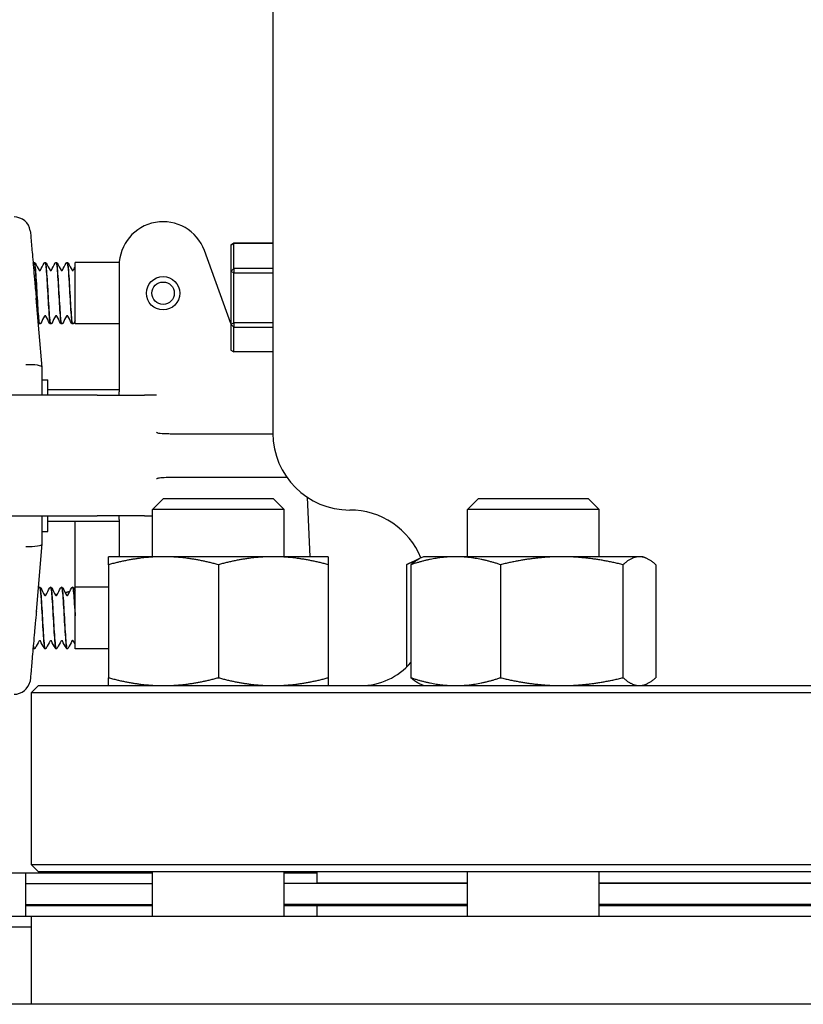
# Model space of a CAD drawing. Header units: inches. Extents: x 36 to 1719, y -84 to 1122.
# Tile 449 of 571: x 1429.41 to 1433.87, y 415.42 to 421.03. Entities that reach past the tile are written whole.
import ezdxf

# ---------------------------------------------------------------- set-up
doc = ezdxf.new("R2010")
doc.units = ezdxf.units.IN
doc.header["$LTSCALE"] = 48
doc.header["$MEASUREMENT"] = 0
doc.layers.add('Visible (ANSI)', color=7, linetype='Continuous', lineweight=30)

msp = doc.modelspace()

# ---------------------------------------------------------------- linework, layer by layer
at = {"layer": 'Visible (ANSI)'}
for p, q in [((1430.84912, 423.20752), (1430.84912, 418.67377)), ((1430.61037, 419.74577), (1430.62599, 419.75607)), ((1430.62599, 419.75593), (1430.61037, 419.74577)), ((1430.61037, 419.74577), (1430.61037, 419.5947)), ((1430.62599, 419.75607), (1430.62599, 419.75593)), ((1430.84912, 419.75607), (1430.62599, 419.75607)), ((1430.62599, 419.75593), (1430.84912, 419.75593)), ((1430.62599, 419.61152), (1430.62599, 419.75593)), ((1430.61037, 419.29819), (1430.45904, 419.71396)), ((1429.49085, 419.64627), (1429.49023, 419.64627)), ((1429.55341, 419.64627), (1429.55279, 419.64627)), ((1429.61597, 419.64627), (1429.61535, 419.64627)), ((1429.67854, 419.64627), (1429.67791, 419.64627)), ((1429.72412, 419.29627), (1429.72412, 419.64627)), ((1429.97476, 419.64627), (1429.72412, 419.64627)), ((1429.97412, 419.62845), (1429.97412, 419.09519)), ((1430.61037, 419.5947), (1430.62599, 419.61152)), ((1430.62599, 419.58801), (1430.61037, 419.5947)), ((1430.61037, 419.5947), (1430.61037, 419.2952)), ((1430.62599, 419.61152), (1430.62599, 419.58801)), ((1430.84912, 419.61152), (1430.62599, 419.61152)), ((1430.62599, 419.58801), (1430.84912, 419.58801)), ((1430.62599, 419.30173), (1430.62599, 419.58801)), ((1429.5366, 419.04844), (1429.50201, 419.44386)), ((1429.52213, 419.29627), (1429.52151, 419.29627)), ((1429.58469, 419.29627), (1429.58407, 419.29627)), ((1429.64725, 419.29627), (1429.64663, 419.29627)), ((1429.70982, 419.29627), (1429.7092, 419.29627)), ((1429.97412, 419.29627), (1429.72412, 419.29627)), ((1430.61037, 419.2952), (1430.62599, 419.30173)), ((1430.62599, 419.27836), (1430.61037, 419.2952)), ((1430.61037, 419.2952), (1430.61037, 419.14678)), ((1430.62599, 419.30173), (1430.62599, 419.27836)), ((1430.84912, 419.30173), (1430.62599, 419.30173)), ((1430.62599, 419.27836), (1430.84912, 419.27836)), ((1430.62599, 419.13648), (1430.62599, 419.27836)), ((1430.61037, 419.14678), (1430.62599, 419.13648)), ((1430.84912, 419.13648), (1430.62599, 419.13648)), ((1429.97412, 419.09519), (1429.97412, 418.91037)), ((1429.5366, 419.04844), (1429.53662, 419.04827)), ((1429.53662, 418.89002), (1429.53662, 419.04827)), ((1429.53662, 418.97752), (1429.56787, 418.97752)), ((1429.56787, 418.89002), (1429.56787, 418.97752)), ((1429.97412, 418.92127), (1429.56787, 418.92127)), ((1429.97412, 418.89002), (1429.97412, 418.91037)), ((1429.84912, 418.89002), (1428.72412, 418.89002)), ((1429.84912, 418.89002), (1430.11771, 418.89002)), ((1430.1858, 418.89002), (1430.11771, 418.89002)), ((1430.26417, 418.67127), (1430.35666, 418.67127)), ((1430.35666, 418.67127), (1430.78389, 418.67127)), ((1430.78389, 418.67127), (1430.84913, 418.67127)), ((1430.35666, 418.42127), (1430.26417, 418.42127)), ((1430.78389, 418.42127), (1430.35666, 418.42127)), ((1430.92934, 418.42127), (1430.78389, 418.42127)), ((1430.22627, 418.30127), (1430.16377, 418.23877)), ((1430.22627, 418.30127), (1430.85127, 418.30127)), ((1430.85127, 418.30127), (1430.91377, 418.23877)), ((1431.04438, 418.30946), (1431.05908, 417.97027)), ((1432.01898, 418.30127), (1431.95648, 418.23877)), ((1432.01898, 418.30127), (1432.64398, 418.30127)), ((1432.64398, 418.30127), (1432.70648, 418.23877)), ((1430.91377, 418.23877), (1430.16377, 418.23877)), ((1430.16377, 417.97027), (1430.16377, 418.23877)), ((1430.91377, 417.97027), (1430.91377, 418.23877)), ((1432.70648, 418.23877), (1431.95648, 418.23877)), ((1431.95648, 417.97027), (1431.95648, 418.23877)), ((1432.70648, 417.97027), (1432.70648, 418.23877)), ((1428.72412, 418.20252), (1429.84912, 418.20252)), ((1429.53662, 418.04428), (1429.53662, 418.20252)), ((1429.56787, 418.11502), (1429.56787, 418.20252)), ((1429.97412, 418.17127), (1429.56787, 418.17127)), ((1429.72193, 418.17127), (1429.72193, 417.78064)), ((1430.11771, 418.20252), (1429.84912, 418.20252)), ((1429.97412, 418.18218), (1429.97412, 418.20252)), ((1429.97412, 418.18218), (1429.97412, 417.99736)), ((1430.11771, 418.20252), (1430.16377, 418.20252)), ((1429.53662, 418.11502), (1429.56787, 418.11502)), ((1429.5028, 417.65769), (1429.5366, 418.0441)), ((1429.53662, 418.04428), (1429.5366, 418.0441)), ((1430.22627, 417.97027), (1429.91377, 417.97027)), ((1429.97412, 417.99736), (1429.97412, 417.97027)), ((1430.85127, 417.97027), (1430.22627, 417.97027)), ((1431.16377, 417.97027), (1430.85127, 417.97027)), ((1431.68443, 417.95999), (1431.60979, 417.92519)), ((1431.70648, 417.97027), (1431.68443, 417.95999)), ((1431.88954, 417.97027), (1431.70648, 417.97027)), ((1432.49324, 417.97027), (1431.88954, 417.97027)), ((1432.93518, 417.97027), (1432.49324, 417.97027)), ((1432.95648, 417.97027), (1432.93518, 417.97027)), ((1432.95648, 417.97027), (1432.97853, 417.95999)), ((1429.91377, 417.92519), (1429.91377, 417.28136)), ((1430.53877, 417.92519), (1430.53877, 417.28136)), ((1431.16377, 417.92519), (1431.16377, 417.28136)), ((1431.60979, 417.92519), (1431.60979, 417.34169)), ((1431.63438, 417.92519), (1431.63438, 417.28136)), ((1432.14469, 417.92519), (1432.14469, 417.28136)), ((1432.84179, 417.92519), (1432.84179, 417.28136)), ((1433.02858, 417.92519), (1433.02858, 417.28136)), ((1429.52213, 417.79627), (1429.52151, 417.79627)), ((1429.58469, 417.79627), (1429.58407, 417.79627)), ((1429.64725, 417.79627), (1429.64663, 417.79627)), ((1429.70982, 417.79627), (1429.7092, 417.79627)), ((1429.72185, 417.78062), (1429.72193, 417.78064)), ((1429.72412, 417.44627), (1429.72412, 417.79627)), ((1429.91377, 417.79627), (1429.72412, 417.79627)), ((1429.72412, 417.64471), (1429.72412, 417.63386)), ((1429.48419, 417.45048), (1429.48413, 417.45061)), ((1429.49085, 417.44627), (1429.49023, 417.44627)), ((1429.55341, 417.44627), (1429.55279, 417.44627)), ((1429.61597, 417.44627), (1429.61535, 417.44627)), ((1429.67854, 417.44627), (1429.67791, 417.44627)), ((1429.91377, 417.44627), (1429.72412, 417.44627)), ((1429.51579, 417.23627), (1429.47412, 417.19461)), ((1429.51579, 417.23627), (1437.68245, 417.23627)), ((1431.70648, 417.23627), (1431.68443, 417.24655)), ((1432.95648, 417.23627), (1432.97853, 417.24655)), ((1437.72412, 417.19461), (1429.47412, 417.19461)), ((1429.47412, 417.19461), (1429.47412, 416.21794)), ((1429.51579, 416.17627), (1429.47412, 416.21794)), ((1429.47412, 416.21794), (1437.72412, 416.21794)), ((1430.16377, 416.16877), (1426.22412, 416.16877)), ((1429.44043, 416.16877), (1429.44043, 415.92377)), ((1437.68245, 416.17627), (1429.51579, 416.17627)), ((1430.16377, 415.92377), (1430.16377, 416.17627)), ((1430.91377, 415.92377), (1430.91377, 416.17627)), ((1431.09912, 416.16877), (1430.91377, 416.16877)), ((1431.09912, 416.17627), (1431.09912, 416.11377)), ((1431.95648, 415.92377), (1431.95648, 416.17627)), ((1432.70648, 415.92377), (1432.70648, 416.17627)), ((1429.44043, 416.10877), (1430.16377, 416.10877)), ((1431.95648, 416.10877), (1430.91377, 416.10877)), ((1431.09912, 416.11377), (1431.95648, 416.11377)), ((1431.22412, 416.10877), (1431.22412, 416.11377)), ((1432.70648, 416.11377), (1434.49176, 416.11377)), ((1434.49176, 416.10877), (1432.70648, 416.10877)), ((1429.44043, 415.98877), (1430.16377, 415.98877)), ((1431.95648, 415.98877), (1430.91377, 415.98877)), ((1431.22412, 415.98377), (1431.22412, 415.98877)), ((1434.49176, 415.98877), (1432.70648, 415.98877)), ((1429.44043, 415.98377), (1430.16377, 415.98377)), ((1430.91377, 415.98377), (1431.09912, 415.98377)), ((1431.09912, 415.98377), (1431.09912, 415.92377)), ((1431.09912, 415.98377), (1431.95648, 415.98377)), ((1432.70648, 415.98377), (1434.49176, 415.98377)), ((1426.16162, 415.92377), (1429.47412, 415.92377)), ((1429.47412, 415.92377), (1429.47412, 415.42127)), ((1429.47412, 415.92377), (1437.72412, 415.92377)), ((1429.47412, 415.86127), (1426.09912, 415.86127)), ((1459.78662, 415.42127), (1403.38153, 415.42127))]:
    msp.add_line(p, q, dxfattribs=at)
for radius in [0.095, 0.06375]:
    msp.add_circle((1430.22412, 419.47127), radius, dxfattribs=at)
for centre, radius, start, end in [((1429.37571, 419.81177), 0.09375, 9.08773, 90), ((1430.22412, 419.62845), 0.25, 20, 180), ((1431.28662, 418.67377), 0.4375, 180, 270), ((1431.28662, 417.79877), 0.4375, 22.11642, 90), ((1431.34912, 417.61127), 0.375, 270, 319.52635), ((1429.37571, 417.28077), 0.09375, 270, 347.63495)]:
    msp.add_arc(centre, radius, start, end, dxfattribs=at)
for centre, major_axis, start_param, end_param in [((1429.44287, 419.04418), (0.09375, 0.00409), 0.0089869, 1.5618094), ((1429.44287, 418.04837), (-0.09375, 0.00409), 1.5797833, 3.1326057)]:
    msp.add_ellipse(centre, major_axis=major_axis, ratio=0.2058405, start_param=start_param, end_param=end_param, dxfattribs=at)
for points, knots in [([(1429.46829, 419.82658), (1429.46829, 419.82658), (1429.46847, 419.82453), (1429.46956, 419.81199), (1429.47104, 419.79505), (1429.47531, 419.74607), (1429.47807, 419.71448), (1429.48462, 419.63947), (1429.48838, 419.59646), (1429.49235, 419.5511)], [1.2086674, 1.2086674, 1.2086674, 1.2086674, 1.3758839, 1.3758839, 1.7193458, 1.7193458, 2.0628667, 2.0628667, 2.4173808, 2.4173808, 2.4173808, 2.4173808]), ([(1429.48437, 419.64239), (1429.48471, 419.64301), (1429.48515, 419.64366), (1429.48631, 419.64478), (1429.48687, 419.64522), (1429.48833, 419.64596), (1429.48925, 419.64623), (1429.4902, 419.64627)], [0.003701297, 0.003701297, 0.003701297, 0.003701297, 0.024898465, 0.024898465, 0.037820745, 0.037820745, 0.051208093, 0.051208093, 0.051208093, 0.051208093]), ([(1429.4902, 419.64622), (1429.49055, 419.64627), (1429.4909, 419.64598), (1429.49125, 419.64535), (1429.49433, 419.63979), (1429.49741, 419.60766), (1429.50049, 419.5612), (1429.50357, 419.5148), (1429.50665, 419.45521), (1429.50973, 419.40513), (1429.5128, 419.3551), (1429.51588, 419.31574), (1429.51895, 419.30201), (1429.5198, 419.29821), (1429.52066, 419.2964), (1429.52151, 419.29648)], [76.966311, 76.966311, 76.966311, 76.966311, 77.0718173, 77.0718173, 77.0718173, 78.0001054, 78.0001054, 78.0001054, 78.927415, 78.927415, 78.927415, 79.8537889, 79.8537889, 79.8537889, 80.1106127, 80.1106127, 80.1106127, 80.1106127]), ([(1429.52216, 419.29634), (1429.52175, 419.29628), (1429.52134, 419.29668), (1429.52093, 419.29755), (1429.51786, 419.30405), (1429.51479, 419.33686), (1429.51172, 419.38355), (1429.50865, 419.43022), (1429.50558, 419.48967), (1429.50251, 419.53936), (1429.49944, 419.58904), (1429.49637, 419.62781), (1429.4933, 419.64098), (1429.49249, 419.64449), (1429.49167, 419.64616), (1429.49085, 419.64607)], [-86.396507, -86.396507, -86.396507, -86.396507, -86.2730121, -86.2730121, -86.2730121, -85.3480879, -85.3480879, -85.3480879, -84.4233738, -84.4233738, -84.4233738, -83.4988671, -83.4988671, -83.4988671, -83.2522053, -83.2522053, -83.2522053, -83.2522053]), ([(1429.49088, 419.64627), (1429.49215, 419.64621), (1429.49335, 419.64573), (1429.49501, 419.64463), (1429.49556, 419.64404), (1429.49636, 419.643), (1429.49664, 419.64252), (1429.49688, 419.64206)], [0, 0, 0, 0, 0.017960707, 0.017960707, 0.035135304, 0.035135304, 0.051182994, 0.051182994, 0.051182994, 0.051182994]), ([(1429.54676, 419.64206), (1429.54713, 419.64278), (1429.54758, 419.64354), (1429.54887, 419.64478), (1429.54943, 419.64522), (1429.55089, 419.64596), (1429.55181, 419.64623), (1429.55276, 419.64627)], [0, 0, 0, 0, 0.024898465, 0.024898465, 0.037820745, 0.037820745, 0.051208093, 0.051208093, 0.051208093, 0.051208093]), ([(1429.55276, 419.64602), (1429.55376, 419.64615), (1429.55476, 419.6437), (1429.55576, 419.63853), (1429.55882, 419.62271), (1429.56189, 419.58181), (1429.56495, 419.53127), (1429.56801, 419.48076), (1429.57106, 419.4218), (1429.57412, 419.37658), (1429.57725, 419.3304), (1429.58037, 419.29972), (1429.5835, 419.29656), (1429.58369, 419.29637), (1429.58388, 419.29628), (1429.58407, 419.29629)], [83.2494963, 83.2494963, 83.2494963, 83.2494963, 83.5507651, 83.5507651, 83.5507651, 84.4730857, 84.4730857, 84.4730857, 85.3947182, 85.3947182, 85.3947182, 86.3362347, 86.3362347, 86.3362347, 86.393798, 86.393798, 86.393798, 86.393798]), ([(1429.58472, 419.2963), (1429.58189, 419.29636), (1429.57906, 419.3184), (1429.57623, 419.35576), (1429.57316, 419.39635), (1429.57008, 419.45405), (1429.56701, 419.50695), (1429.56393, 419.55983), (1429.56086, 419.60666), (1429.55779, 419.62964), (1429.55633, 419.64055), (1429.55487, 419.64597), (1429.55341, 419.64594)], [-92.6796923, -92.6796923, -92.6796923, -92.6796923, -91.8271132, -91.8271132, -91.8271132, -90.9008742, -90.9008742, -90.9008742, -89.9748609, -89.9748609, -89.9748609, -89.5353906, -89.5353906, -89.5353906, -89.5353906]), ([(1429.55344, 419.64627), (1429.55471, 419.64621), (1429.55591, 419.64573), (1429.55757, 419.64463), (1429.55812, 419.64404), (1429.55892, 419.643), (1429.5592, 419.64252), (1429.55944, 419.64206)], [0, 0, 0, 0, 0.017960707, 0.017960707, 0.035135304, 0.035135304, 0.051182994, 0.051182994, 0.051182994, 0.051182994]), ([(1429.60932, 419.64206), (1429.60969, 419.64278), (1429.61015, 419.64354), (1429.61143, 419.64478), (1429.612, 419.64522), (1429.61345, 419.64596), (1429.61437, 419.64623), (1429.61533, 419.64627)], [0, 0, 0, 0, 0.024898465, 0.024898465, 0.037820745, 0.037820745, 0.051208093, 0.051208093, 0.051208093, 0.051208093]), ([(1429.61533, 419.64595), (1429.61707, 419.64597), (1429.61882, 419.63817), (1429.62057, 419.62282), (1429.62364, 419.59581), (1429.62671, 419.54607), (1429.62978, 419.49247), (1429.63285, 419.43897), (1429.63592, 419.38287), (1429.63898, 419.34542), (1429.64153, 419.31428), (1429.64408, 419.29663), (1429.64663, 419.29637)], [89.5326816, 89.5326816, 89.5326816, 89.5326816, 90.0591077, 90.0591077, 90.0591077, 90.9847722, 90.9847722, 90.9847722, 91.9087566, 91.9087566, 91.9087566, 92.6769833, 92.6769833, 92.6769833, 92.6769833]), ([(1429.64728, 419.29651), (1429.64514, 419.29661), (1429.643, 419.30863), (1429.64085, 419.3312), (1429.63777, 419.36365), (1429.63469, 419.41713), (1429.63161, 419.47126), (1429.62854, 419.52537), (1429.62546, 419.57885), (1429.62238, 419.6113), (1429.62024, 419.63381), (1429.61811, 419.64584), (1429.61597, 419.64603)], [-98.9628776, -98.9628776, -98.9628776, -98.9628776, -98.3173276, -98.3173276, -98.3173276, -97.3894346, -97.3894346, -97.3894346, -96.461786, -96.461786, -96.461786, -95.8185759, -95.8185759, -95.8185759, -95.8185759]), ([(1429.616, 419.64627), (1429.61728, 419.64621), (1429.61848, 419.64573), (1429.62014, 419.64463), (1429.62068, 419.64404), (1429.62148, 419.643), (1429.62176, 419.64252), (1429.62201, 419.64206)], [0, 0, 0, 0, 0.017960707, 0.017960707, 0.035135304, 0.035135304, 0.051182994, 0.051182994, 0.051182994, 0.051182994]), ([(1429.67188, 419.64206), (1429.67226, 419.64278), (1429.67271, 419.64354), (1429.674, 419.64478), (1429.67456, 419.64522), (1429.67601, 419.64596), (1429.67694, 419.64623), (1429.67789, 419.64627)], [0, 0, 0, 0, 0.024898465, 0.024898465, 0.037820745, 0.037820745, 0.051208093, 0.051208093, 0.051208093, 0.051208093]), ([(1429.67789, 419.64616), (1429.68039, 419.64601), (1429.68289, 419.62923), (1429.68539, 419.59928), (1429.68844, 419.56263), (1429.6915, 419.50712), (1429.69456, 419.45365), (1429.69764, 419.39975), (1429.70072, 419.3492), (1429.70381, 419.32129), (1429.7056, 419.30502), (1429.7074, 419.29666), (1429.7092, 419.29658)], [95.8158669, 95.8158669, 95.8158669, 95.8158669, 96.5689115, 96.5689115, 96.5689115, 97.4902398, 97.4902398, 97.4902398, 98.4189217, 98.4189217, 98.4189217, 98.9601686, 98.9601686, 98.9601686, 98.9601686]), ([(1429.70984, 419.2966), (1429.70843, 419.2965), (1429.70701, 419.30152), (1429.7056, 419.31175), (1429.70251, 419.33404), (1429.69943, 419.38057), (1429.69634, 419.43353), (1429.69326, 419.48646), (1429.69017, 419.54457), (1429.68709, 419.58561), (1429.68424, 419.62353), (1429.68139, 419.64606), (1429.67854, 419.64625)], [-105.2460629, -105.2460629, -105.2460629, -105.2460629, -104.8196437, -104.8196437, -104.8196437, -103.8899654, -103.8899654, -103.8899654, -102.9605503, -102.9605503, -102.9605503, -102.1017612, -102.1017612, -102.1017612, -102.1017612]), ([(1429.67856, 419.64627), (1429.67984, 419.64621), (1429.68104, 419.64573), (1429.6827, 419.64463), (1429.68324, 419.64404), (1429.68405, 419.643), (1429.68433, 419.64252), (1429.68457, 419.64206)], [0, 0, 0, 0, 0.017960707, 0.017960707, 0.035135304, 0.035135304, 0.051182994, 0.051182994, 0.051182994, 0.051182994]), ([(1429.51805, 419.60173), (1429.51808, 419.60167), (1429.51819, 419.6015), (1429.51873, 419.60099), (1429.51911, 419.60068), (1429.52025, 419.60014), (1429.52103, 419.59994), (1429.52182, 419.59994)], [0.008751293, 0.008751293, 0.008751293, 0.008751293, 0.024017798, 0.024017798, 0.03673453, 0.03673453, 0.049915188, 0.049915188, 0.049915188, 0.049915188]), ([(1429.52182, 419.59994), (1429.52303, 419.59994), (1429.52415, 419.60044), (1429.52522, 419.60123), (1429.52544, 419.60152), (1429.52559, 419.60172), (1429.52561, 419.60176), (1429.52561, 419.60176)], [0, 0, 0, 0, 0.02017106, 0.02017106, 0.036592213, 0.036592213, 0.045399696, 0.045399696, 0.045399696, 0.045399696]), ([(1429.58061, 419.60173), (1429.58064, 419.60167), (1429.58076, 419.6015), (1429.58129, 419.60099), (1429.58168, 419.60068), (1429.58281, 419.60014), (1429.58359, 419.59994), (1429.58438, 419.59994)], [0.008751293, 0.008751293, 0.008751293, 0.008751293, 0.024017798, 0.024017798, 0.03673453, 0.03673453, 0.049915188, 0.049915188, 0.049915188, 0.049915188]), ([(1429.58438, 419.59994), (1429.58559, 419.59994), (1429.58671, 419.60044), (1429.58779, 419.60123), (1429.588, 419.60152), (1429.58815, 419.60172), (1429.58817, 419.60176), (1429.58817, 419.60176)], [0, 0, 0, 0, 0.02017106, 0.02017106, 0.036592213, 0.036592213, 0.045399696, 0.045399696, 0.045399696, 0.045399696]), ([(1429.64317, 419.60173), (1429.64321, 419.60167), (1429.64332, 419.6015), (1429.64386, 419.60099), (1429.64424, 419.60068), (1429.64538, 419.60014), (1429.64616, 419.59994), (1429.64694, 419.59994)], [0.008751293, 0.008751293, 0.008751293, 0.008751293, 0.024017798, 0.024017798, 0.03673453, 0.03673453, 0.049915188, 0.049915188, 0.049915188, 0.049915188]), ([(1429.64694, 419.59994), (1429.64815, 419.59994), (1429.64927, 419.60044), (1429.65035, 419.60123), (1429.65056, 419.60152), (1429.65071, 419.60172), (1429.65073, 419.60176), (1429.65073, 419.60176)], [0, 0, 0, 0, 0.02017106, 0.02017106, 0.036592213, 0.036592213, 0.045399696, 0.045399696, 0.045399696, 0.045399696]), ([(1429.70573, 419.60173), (1429.70577, 419.60167), (1429.70588, 419.6015), (1429.70642, 419.60099), (1429.7068, 419.60068), (1429.70794, 419.60014), (1429.70872, 419.59994), (1429.70951, 419.59994)], [0.008751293, 0.008751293, 0.008751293, 0.008751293, 0.024017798, 0.024017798, 0.03673453, 0.03673453, 0.049915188, 0.049915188, 0.049915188, 0.049915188]), ([(1429.70951, 419.59994), (1429.71071, 419.59994), (1429.71183, 419.60044), (1429.71291, 419.60123), (1429.71312, 419.60152), (1429.71328, 419.60172), (1429.71329, 419.60176), (1429.71329, 419.60176)], [0, 0, 0, 0, 0.02017106, 0.02017106, 0.036592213, 0.036592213, 0.045399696, 0.045399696, 0.045399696, 0.045399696]), ([(1429.49235, 419.5511), (1429.49256, 419.5487), (1429.49277, 419.54631), (1429.49389, 419.53363), (1429.49482, 419.52331), (1429.49731, 419.49584), (1429.4989, 419.47868), (1429.50092, 419.45621), (1429.50138, 419.45099), (1429.5019, 419.44512), (1429.50195, 419.44449), (1429.50201, 419.44386)], [0.05166308, 0.05166308, 0.05166308, 0.05166308, 0.07036558, 0.07036558, 0.15060424, 0.15060424, 0.28322209, 0.28322209, 0.32342002, 0.32342002, 0.3282584, 0.3282584, 0.3282584, 0.3282584]), ([(1429.52148, 419.29627), (1429.5202, 419.29633), (1429.51901, 419.29681), (1429.51735, 419.29791), (1429.5168, 419.29851), (1429.516, 419.29955), (1429.51572, 419.30002), (1429.51548, 419.30048)], [0, 0, 0, 0, 0.017960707, 0.017960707, 0.035135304, 0.035135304, 0.051182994, 0.051182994, 0.051182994, 0.051182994]), ([(1429.52816, 419.30048), (1429.52779, 419.29977), (1429.52734, 419.29901), (1429.52605, 419.29776), (1429.52549, 419.29732), (1429.52403, 419.29659), (1429.52311, 419.29632), (1429.52216, 419.29627)], [0, 0, 0, 0, 0.024898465, 0.024898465, 0.037820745, 0.037820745, 0.051208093, 0.051208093, 0.051208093, 0.051208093]), ([(1429.5531, 419.34261), (1429.55189, 419.34261), (1429.55077, 419.34211), (1429.5497, 419.34131), (1429.54948, 419.34103), (1429.54933, 419.34082), (1429.54931, 419.34079), (1429.54931, 419.34079)], [0, 0, 0, 0, 0.02017106, 0.02017106, 0.036592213, 0.036592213, 0.045399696, 0.045399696, 0.045399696, 0.045399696]), ([(1429.55687, 419.34081), (1429.55684, 419.34087), (1429.55672, 419.34105), (1429.55619, 419.34156), (1429.5558, 419.34187), (1429.55467, 419.3424), (1429.55389, 419.34261), (1429.5531, 419.34261)], [0.008751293, 0.008751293, 0.008751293, 0.008751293, 0.024017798, 0.024017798, 0.03673453, 0.03673453, 0.049915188, 0.049915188, 0.049915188, 0.049915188]), ([(1429.58404, 419.29627), (1429.58277, 419.29633), (1429.58157, 419.29681), (1429.57991, 419.29791), (1429.57936, 419.29851), (1429.57856, 419.29955), (1429.57828, 419.30002), (1429.57804, 419.30048)], [0, 0, 0, 0, 0.017960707, 0.017960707, 0.035135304, 0.035135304, 0.051182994, 0.051182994, 0.051182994, 0.051182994]), ([(1429.59072, 419.30048), (1429.59035, 419.29977), (1429.5899, 419.29901), (1429.58861, 419.29776), (1429.58805, 419.29732), (1429.58659, 419.29659), (1429.58567, 419.29632), (1429.58472, 419.29627)], [0, 0, 0, 0, 0.024898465, 0.024898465, 0.037820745, 0.037820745, 0.051208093, 0.051208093, 0.051208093, 0.051208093]), ([(1429.61566, 419.34261), (1429.61446, 419.34261), (1429.61334, 419.34211), (1429.61226, 419.34131), (1429.61204, 419.34103), (1429.61189, 419.34082), (1429.61188, 419.34079), (1429.61188, 419.34079)], [0, 0, 0, 0, 0.02017106, 0.02017106, 0.036592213, 0.036592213, 0.045399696, 0.045399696, 0.045399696, 0.045399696]), ([(1429.61944, 419.34081), (1429.6194, 419.34087), (1429.61929, 419.34105), (1429.61875, 419.34156), (1429.61837, 419.34187), (1429.61723, 419.3424), (1429.61645, 419.34261), (1429.61566, 419.34261)], [0.008751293, 0.008751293, 0.008751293, 0.008751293, 0.024017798, 0.024017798, 0.03673453, 0.03673453, 0.049915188, 0.049915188, 0.049915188, 0.049915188]), ([(1429.64661, 419.29627), (1429.64533, 419.29633), (1429.64413, 419.29681), (1429.64247, 419.29791), (1429.64193, 419.29851), (1429.64112, 419.29955), (1429.64084, 419.30002), (1429.6406, 419.30048)], [0, 0, 0, 0, 0.017960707, 0.017960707, 0.035135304, 0.035135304, 0.051182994, 0.051182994, 0.051182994, 0.051182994]), ([(1429.65329, 419.30048), (1429.65291, 419.29977), (1429.65246, 419.29901), (1429.65117, 419.29776), (1429.65061, 419.29732), (1429.64915, 419.29659), (1429.64823, 419.29632), (1429.64728, 419.29627)], [0, 0, 0, 0, 0.024898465, 0.024898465, 0.037820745, 0.037820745, 0.051208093, 0.051208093, 0.051208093, 0.051208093]), ([(1429.67823, 419.34261), (1429.67702, 419.34261), (1429.6759, 419.34211), (1429.67482, 419.34131), (1429.67461, 419.34103), (1429.67446, 419.34082), (1429.67444, 419.34079), (1429.67444, 419.34079)], [0, 0, 0, 0, 0.02017106, 0.02017106, 0.036592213, 0.036592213, 0.045399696, 0.045399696, 0.045399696, 0.045399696]), ([(1429.682, 419.34081), (1429.68196, 419.34087), (1429.68185, 419.34105), (1429.68131, 419.34156), (1429.68093, 419.34187), (1429.67979, 419.3424), (1429.67901, 419.34261), (1429.67823, 419.34261)], [0.008751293, 0.008751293, 0.008751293, 0.008751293, 0.024017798, 0.024017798, 0.03673453, 0.03673453, 0.049915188, 0.049915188, 0.049915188, 0.049915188]), ([(1429.70917, 419.29627), (1429.70789, 419.29633), (1429.70669, 419.29681), (1429.70503, 419.29791), (1429.70449, 419.29851), (1429.70369, 419.29955), (1429.7034, 419.30002), (1429.70316, 419.30048)], [0, 0, 0, 0, 0.017960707, 0.017960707, 0.035135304, 0.035135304, 0.051182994, 0.051182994, 0.051182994, 0.051182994]), ([(1429.71585, 419.30048), (1429.71548, 419.29977), (1429.71502, 419.29901), (1429.71374, 419.29776), (1429.71317, 419.29732), (1429.71172, 419.29659), (1429.7108, 419.29632), (1429.70984, 419.29627)], [0, 0, 0, 0, 0.024898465, 0.024898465, 0.037820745, 0.037820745, 0.051208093, 0.051208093, 0.051208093, 0.051208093]), ([(1430.18748, 418.67909), (1430.18753, 418.67906), (1430.18757, 418.67903), (1430.18876, 418.67835), (1430.18994, 418.6777), (1430.19114, 418.67707)], [-0.369912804, -0.369912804, -0.369912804, -0.369912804, -0.369497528, -0.369497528, -0.358790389, -0.358790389, -0.358790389, -0.358790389]), ([(1430.19114, 418.67707), (1430.19165, 418.67681), (1430.19216, 418.6766), (1430.198, 418.67438), (1430.21086, 418.67257), (1430.24398, 418.67142), (1430.25378, 418.67127), (1430.26417, 418.67127)], [0.01027275, 0.01027275, 0.01027275, 0.01027275, 0.01655356, 0.01655356, 0.11390533, 0.11390533, 0.15067112, 0.15067112, 0.15067112, 0.15067112]), ([(1430.19114, 418.41547), (1430.18994, 418.41485), (1430.18876, 418.4142), (1430.18757, 418.41351), (1430.18753, 418.41349), (1430.18748, 418.41346)], [-0.020840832, -0.020840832, -0.020840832, -0.020840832, 0, 0, 0.000807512, 0.000807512, 0.000807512, 0.000807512]), ([(1430.26417, 418.42127), (1430.24814, 418.42127), (1430.23354, 418.42094), (1430.20692, 418.41926), (1430.19835, 418.41795), (1430.19269, 418.41617), (1430.19183, 418.41583), (1430.19114, 418.41547)], [0, 0, 0, 0, 0.14044728, 0.14044728, 0.29472543, 0.29472543, 0.32889511, 0.32889511, 0.32889511, 0.32889511]), ([(1429.51548, 417.79206), (1429.51585, 417.79278), (1429.5163, 417.79354), (1429.51759, 417.79478), (1429.51815, 417.79522), (1429.51961, 417.79596), (1429.52053, 417.79623), (1429.52148, 417.79627)], [0, 0, 0, 0, 0.024898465, 0.024898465, 0.037820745, 0.037820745, 0.051208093, 0.051208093, 0.051208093, 0.051208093]), ([(1429.52148, 417.79607), (1429.52371, 417.79595), (1429.52594, 417.78287), (1429.52817, 417.75859), (1429.53124, 417.72515), (1429.5343, 417.67126), (1429.53737, 417.61734), (1429.54044, 417.56346), (1429.54351, 417.51081), (1429.54657, 417.4793), (1429.54864, 417.458), (1429.55072, 417.4467), (1429.55279, 417.44652)], [80.1079037, 80.1079037, 80.1079037, 80.1079037, 80.7792692, 80.7792692, 80.7792692, 81.7038978, 81.7038978, 81.7038978, 82.6277161, 82.6277161, 82.6277161, 83.2522053, 83.2522053, 83.2522053, 83.2522053]), ([(1429.55344, 417.4466), (1429.55181, 417.44655), (1429.55019, 417.45323), (1429.54857, 417.46656), (1429.5455, 417.4918), (1429.54242, 417.54027), (1429.53935, 417.59358), (1429.53628, 417.64688), (1429.53321, 417.70376), (1429.53014, 417.74265), (1429.52747, 417.77645), (1429.5248, 417.79596), (1429.52213, 417.79621)], [-89.5380996, -89.5380996, -89.5380996, -89.5380996, -89.0490707, -89.0490707, -89.0490707, -88.1235008, -88.1235008, -88.1235008, -87.1981489, -87.1981489, -87.1981489, -86.393798, -86.393798, -86.393798, -86.393798]), ([(1429.52216, 417.79627), (1429.52343, 417.79621), (1429.52463, 417.79573), (1429.52629, 417.79463), (1429.52684, 417.79404), (1429.52764, 417.793), (1429.52792, 417.79252), (1429.52816, 417.79206)], [0, 0, 0, 0, 0.017960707, 0.017960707, 0.035135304, 0.035135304, 0.051182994, 0.051182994, 0.051182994, 0.051182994]), ([(1429.57804, 417.79206), (1429.57841, 417.79278), (1429.57887, 417.79354), (1429.58015, 417.79478), (1429.58071, 417.79522), (1429.58217, 417.79596), (1429.58309, 417.79623), (1429.58404, 417.79627)], [0, 0, 0, 0, 0.024898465, 0.024898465, 0.037820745, 0.037820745, 0.051208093, 0.051208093, 0.051208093, 0.051208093]), ([(1429.58404, 417.79626), (1429.58696, 417.79624), (1429.58988, 417.77266), (1429.5928, 417.73324), (1429.59589, 417.69147), (1429.59898, 417.63293), (1429.60208, 417.58011), (1429.60516, 417.5274), (1429.60825, 417.48165), (1429.61133, 417.46035), (1429.61267, 417.45109), (1429.61401, 417.44654), (1429.61535, 417.44659)], [86.391089, 86.391089, 86.391089, 86.391089, 87.270336, 87.270336, 87.270336, 88.2020629, 88.2020629, 88.2020629, 89.131595, 89.131595, 89.131595, 89.5353906, 89.5353906, 89.5353906, 89.5353906]), ([(1429.616, 417.44651), (1429.61505, 417.44638), (1429.6141, 417.4486), (1429.61314, 417.45329), (1429.61007, 417.46846), (1429.60699, 417.50909), (1429.60391, 417.55972), (1429.60084, 417.61033), (1429.59776, 417.66974), (1429.59468, 417.71534), (1429.59161, 417.76092), (1429.58853, 417.79162), (1429.58545, 417.79576), (1429.5852, 417.7961), (1429.58495, 417.79626), (1429.58469, 417.79624)], [-95.8212849, -95.8212849, -95.8212849, -95.8212849, -95.5343789, -95.5343789, -95.5343789, -94.6072107, -94.6072107, -94.6072107, -93.6802788, -93.6802788, -93.6802788, -92.7535806, -92.7535806, -92.7535806, -92.6769833, -92.6769833, -92.6769833, -92.6769833]), ([(1429.58472, 417.79627), (1429.586, 417.79621), (1429.5872, 417.79573), (1429.58885, 417.79463), (1429.5894, 417.79404), (1429.5902, 417.793), (1429.59048, 417.79252), (1429.59072, 417.79206)], [0, 0, 0, 0, 0.017960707, 0.017960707, 0.035135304, 0.035135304, 0.051182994, 0.051182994, 0.051182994, 0.051182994]), ([(1429.6406, 417.79206), (1429.64097, 417.79278), (1429.64143, 417.79354), (1429.64271, 417.79478), (1429.64328, 417.79522), (1429.64473, 417.79596), (1429.64565, 417.79623), (1429.64661, 417.79627)], [0, 0, 0, 0, 0.024898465, 0.024898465, 0.037820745, 0.037820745, 0.051208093, 0.051208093, 0.051208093, 0.051208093]), ([(1429.64661, 417.79617), (1429.64713, 417.79625), (1429.64765, 417.7956), (1429.64817, 417.79419), (1429.65133, 417.78565), (1429.6545, 417.74921), (1429.65766, 417.69945), (1429.66076, 417.6508), (1429.66385, 417.59067), (1429.66694, 417.54217), (1429.67002, 417.49389), (1429.6731, 417.45828), (1429.67618, 417.44891), (1429.67676, 417.44716), (1429.67734, 417.44633), (1429.67791, 417.44639)], [92.6742743, 92.6742743, 92.6742743, 92.6742743, 92.8312256, 92.8312256, 92.8312256, 93.7846953, 93.7846953, 93.7846953, 94.7168163, 94.7168163, 94.7168163, 95.6446581, 95.6446581, 95.6446581, 95.8185759, 95.8185759, 95.8185759, 95.8185759]), ([(1429.67856, 417.4463), (1429.67832, 417.44627), (1429.67808, 417.44641), (1429.67784, 417.44671), (1429.67475, 417.45052), (1429.67167, 417.48104), (1429.66859, 417.52661), (1429.6655, 417.57217), (1429.66242, 417.63169), (1429.65934, 417.68245), (1429.65626, 417.73319), (1429.65318, 417.77396), (1429.6501, 417.7892), (1429.64915, 417.79388), (1429.6482, 417.79612), (1429.64725, 417.79603)], [-102.1044703, -102.1044703, -102.1044703, -102.1044703, -102.0313957, -102.0313957, -102.0313957, -101.1024988, -101.1024988, -101.1024988, -100.173857, -100.173857, -100.173857, -99.2454675, -99.2454675, -99.2454675, -98.9601686, -98.9601686, -98.9601686, -98.9601686]), ([(1429.64728, 417.79627), (1429.64856, 417.79621), (1429.64976, 417.79573), (1429.65142, 417.79463), (1429.65196, 417.79404), (1429.65277, 417.793), (1429.65305, 417.79252), (1429.65329, 417.79206)], [0, 0, 0, 0, 0.017960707, 0.017960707, 0.035135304, 0.035135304, 0.051182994, 0.051182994, 0.051182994, 0.051182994]), ([(1429.70316, 417.79206), (1429.70354, 417.79278), (1429.70399, 417.79354), (1429.70528, 417.79478), (1429.70584, 417.79522), (1429.7073, 417.79596), (1429.70822, 417.79623), (1429.70917, 417.79627)], [0, 0, 0, 0, 0.024898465, 0.024898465, 0.037820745, 0.037820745, 0.051208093, 0.051208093, 0.051208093, 0.051208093]), ([(1429.70917, 417.79597), (1429.71044, 417.79609), (1429.71171, 417.79206), (1429.71299, 417.78375), (1429.71605, 417.76374), (1429.71911, 417.71939), (1429.72218, 417.66746), (1429.72282, 417.65648), (1429.72347, 417.64521), (1429.72412, 417.63386)], [98.9574596, 98.9574596, 98.9574596, 98.9574596, 99.3407992, 99.3407992, 99.3407992, 100.2638967, 100.2638967, 100.2638967, 100.4589833, 100.4589833, 100.4589833, 100.4589833]), ([(1429.72412, 417.64471), (1429.72103, 417.69849), (1429.71795, 417.74801), (1429.71486, 417.77432), (1429.71318, 417.78864), (1429.7115, 417.7959), (1429.70982, 417.79594)], [-106.6798007, -106.6798007, -106.6798007, -106.6798007, -105.7495879, -105.7495879, -105.7495879, -105.2433539, -105.2433539, -105.2433539, -105.2433539]), ([(1429.70984, 417.79627), (1429.71112, 417.79621), (1429.71232, 417.79573), (1429.71398, 417.79463), (1429.71453, 417.79404), (1429.71533, 417.793), (1429.71561, 417.79252), (1429.71585, 417.79206)], [0, 0, 0, 0, 0.017960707, 0.017960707, 0.035135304, 0.035135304, 0.051182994, 0.051182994, 0.051182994, 0.051182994]), ([(1429.54933, 417.75173), (1429.54936, 417.75167), (1429.54948, 417.7515), (1429.55001, 417.75099), (1429.5504, 417.75068), (1429.55153, 417.75014), (1429.55231, 417.74994), (1429.5531, 417.74994)], [0.008751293, 0.008751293, 0.008751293, 0.008751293, 0.024017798, 0.024017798, 0.03673453, 0.03673453, 0.049915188, 0.049915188, 0.049915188, 0.049915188]), ([(1429.5531, 417.74994), (1429.55431, 417.74994), (1429.55543, 417.75044), (1429.5565, 417.75123), (1429.55672, 417.75152), (1429.55687, 417.75172), (1429.55689, 417.75176), (1429.55689, 417.75176)], [0, 0, 0, 0, 0.02017106, 0.02017106, 0.036592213, 0.036592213, 0.045399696, 0.045399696, 0.045399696, 0.045399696]), ([(1429.61189, 417.75173), (1429.61192, 417.75167), (1429.61204, 417.7515), (1429.61257, 417.75099), (1429.61296, 417.75068), (1429.6141, 417.75014), (1429.61487, 417.74994), (1429.61566, 417.74994)], [0.008751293, 0.008751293, 0.008751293, 0.008751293, 0.024017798, 0.024017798, 0.03673453, 0.03673453, 0.049915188, 0.049915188, 0.049915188, 0.049915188]), ([(1429.61566, 417.74994), (1429.61687, 417.74994), (1429.61799, 417.75044), (1429.61907, 417.75123), (1429.61928, 417.75152), (1429.61943, 417.75172), (1429.61945, 417.75176), (1429.61945, 417.75176)], [0, 0, 0, 0, 0.02017106, 0.02017106, 0.036592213, 0.036592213, 0.045399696, 0.045399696, 0.045399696, 0.045399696]), ([(1429.67445, 417.75173), (1429.67449, 417.75167), (1429.6746, 417.7515), (1429.67514, 417.75099), (1429.67552, 417.75068), (1429.67666, 417.75014), (1429.67744, 417.74994), (1429.67823, 417.74994)], [0.008751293, 0.008751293, 0.008751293, 0.008751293, 0.024017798, 0.024017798, 0.03673453, 0.03673453, 0.049915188, 0.049915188, 0.049915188, 0.049915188]), ([(1429.67823, 417.74994), (1429.67943, 417.74994), (1429.68055, 417.75044), (1429.68163, 417.75123), (1429.68184, 417.75152), (1429.68199, 417.75172), (1429.68201, 417.75176), (1429.68201, 417.75176)], [0, 0, 0, 0, 0.02017106, 0.02017106, 0.036592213, 0.036592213, 0.045399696, 0.045399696, 0.045399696, 0.045399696]), ([(1429.5028, 417.65769), (1429.50275, 417.65713), (1429.5027, 417.65657), (1429.50075, 417.63439), (1429.49871, 417.61284), (1429.49552, 417.5785), (1429.49434, 417.5657), (1429.49284, 417.54896), (1429.49248, 417.54499), (1429.49213, 417.54103)], [-0.00429657, -0.00429657, -0.00429657, -0.00429657, 0, 0, 0.16568567, 0.16568567, 0.26480212, 0.26480212, 0.29565933, 0.29565933, 0.29565933, 0.29565933]), ([(1429.49213, 417.54103), (1429.48819, 417.49642), (1429.48443, 417.45397), (1429.47772, 417.37829), (1429.47484, 417.34575), (1429.47033, 417.29499), (1429.46875, 417.2772), (1429.4675, 417.26313), (1429.46729, 417.2607), (1429.46729, 417.2607)], [0, 0, 0, 0, 0.3480138, 0.3480138, 0.6950932, 0.6950932, 1.0409541, 1.0409541, 1.2230225, 1.2230225, 1.2230225, 1.2230225]), ([(1429.4902, 417.44627), (1429.48892, 417.44633), (1429.48772, 417.44681), (1429.48607, 417.44791), (1429.48552, 417.44851), (1429.48472, 417.44955), (1429.48444, 417.45002), (1429.48419, 417.45048)], [0, 0, 0, 0, 0.017960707, 0.017960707, 0.035135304, 0.035135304, 0.051182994, 0.051182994, 0.051182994, 0.051182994]), ([(1429.49688, 417.45048), (1429.49651, 417.44977), (1429.49605, 417.44901), (1429.49477, 417.44776), (1429.49421, 417.44732), (1429.49275, 417.44659), (1429.49183, 417.44632), (1429.49088, 417.44627)], [0, 0, 0, 0, 0.024898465, 0.024898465, 0.037820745, 0.037820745, 0.051208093, 0.051208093, 0.051208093, 0.051208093]), ([(1429.52182, 417.49261), (1429.52061, 417.49261), (1429.51949, 417.49211), (1429.51842, 417.49131), (1429.5182, 417.49103), (1429.51805, 417.49082), (1429.51803, 417.49079), (1429.51803, 417.49079)], [0, 0, 0, 0, 0.02017106, 0.02017106, 0.036592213, 0.036592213, 0.045399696, 0.045399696, 0.045399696, 0.045399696]), ([(1429.52559, 417.49081), (1429.52556, 417.49087), (1429.52544, 417.49105), (1429.52491, 417.49156), (1429.52452, 417.49187), (1429.52339, 417.4924), (1429.52261, 417.49261), (1429.52182, 417.49261)], [0.008751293, 0.008751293, 0.008751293, 0.008751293, 0.024017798, 0.024017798, 0.03673453, 0.03673453, 0.049915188, 0.049915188, 0.049915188, 0.049915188]), ([(1429.55276, 417.44627), (1429.55149, 417.44633), (1429.55029, 417.44681), (1429.54863, 417.44791), (1429.54808, 417.44851), (1429.54728, 417.44955), (1429.547, 417.45002), (1429.54676, 417.45048)], [0, 0, 0, 0, 0.017960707, 0.017960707, 0.035135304, 0.035135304, 0.051182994, 0.051182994, 0.051182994, 0.051182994]), ([(1429.55944, 417.45048), (1429.55907, 417.44977), (1429.55862, 417.44901), (1429.55733, 417.44776), (1429.55677, 417.44732), (1429.55531, 417.44659), (1429.55439, 417.44632), (1429.55344, 417.44627)], [0, 0, 0, 0, 0.024898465, 0.024898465, 0.037820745, 0.037820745, 0.051208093, 0.051208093, 0.051208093, 0.051208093]), ([(1429.58438, 417.49261), (1429.58317, 417.49261), (1429.58205, 417.49211), (1429.58098, 417.49131), (1429.58076, 417.49103), (1429.58061, 417.49082), (1429.58059, 417.49079), (1429.58059, 417.49079)], [0, 0, 0, 0, 0.02017106, 0.02017106, 0.036592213, 0.036592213, 0.045399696, 0.045399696, 0.045399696, 0.045399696]), ([(1429.58816, 417.49081), (1429.58812, 417.49087), (1429.58801, 417.49105), (1429.58747, 417.49156), (1429.58709, 417.49187), (1429.58595, 417.4924), (1429.58517, 417.49261), (1429.58438, 417.49261)], [0.008751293, 0.008751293, 0.008751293, 0.008751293, 0.024017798, 0.024017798, 0.03673453, 0.03673453, 0.049915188, 0.049915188, 0.049915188, 0.049915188]), ([(1429.61533, 417.44627), (1429.61405, 417.44633), (1429.61285, 417.44681), (1429.61119, 417.44791), (1429.61064, 417.44851), (1429.60984, 417.44955), (1429.60956, 417.45002), (1429.60932, 417.45048)], [0, 0, 0, 0, 0.017960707, 0.017960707, 0.035135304, 0.035135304, 0.051182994, 0.051182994, 0.051182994, 0.051182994]), ([(1429.62201, 417.45048), (1429.62163, 417.44977), (1429.62118, 417.44901), (1429.61989, 417.44776), (1429.61933, 417.44732), (1429.61787, 417.44659), (1429.61695, 417.44632), (1429.616, 417.44627)], [0, 0, 0, 0, 0.024898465, 0.024898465, 0.037820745, 0.037820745, 0.051208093, 0.051208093, 0.051208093, 0.051208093]), ([(1429.64694, 417.49261), (1429.64574, 417.49261), (1429.64462, 417.49211), (1429.64354, 417.49131), (1429.64333, 417.49103), (1429.64318, 417.49082), (1429.64316, 417.49079), (1429.64316, 417.49079)], [0, 0, 0, 0, 0.02017106, 0.02017106, 0.036592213, 0.036592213, 0.045399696, 0.045399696, 0.045399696, 0.045399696]), ([(1429.65072, 417.49081), (1429.65068, 417.49087), (1429.65057, 417.49105), (1429.65003, 417.49156), (1429.64965, 417.49187), (1429.64851, 417.4924), (1429.64773, 417.49261), (1429.64694, 417.49261)], [0.008751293, 0.008751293, 0.008751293, 0.008751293, 0.024017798, 0.024017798, 0.03673453, 0.03673453, 0.049915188, 0.049915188, 0.049915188, 0.049915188]), ([(1429.67789, 417.44627), (1429.67661, 417.44633), (1429.67541, 417.44681), (1429.67375, 417.44791), (1429.67321, 417.44851), (1429.6724, 417.44955), (1429.67212, 417.45002), (1429.67188, 417.45048)], [0, 0, 0, 0, 0.017960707, 0.017960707, 0.035135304, 0.035135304, 0.051182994, 0.051182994, 0.051182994, 0.051182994]), ([(1429.68457, 417.45048), (1429.68419, 417.44977), (1429.68374, 417.44901), (1429.68246, 417.44776), (1429.68189, 417.44732), (1429.68044, 417.44659), (1429.67951, 417.44632), (1429.67856, 417.44627)], [0, 0, 0, 0, 0.024898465, 0.024898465, 0.037820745, 0.037820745, 0.051208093, 0.051208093, 0.051208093, 0.051208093]), ([(1429.70951, 417.49261), (1429.7083, 417.49261), (1429.70718, 417.49211), (1429.7061, 417.49131), (1429.70589, 417.49103), (1429.70574, 417.49082), (1429.70572, 417.49079), (1429.70572, 417.49079)], [0, 0, 0, 0, 0.02017106, 0.02017106, 0.036592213, 0.036592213, 0.045399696, 0.045399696, 0.045399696, 0.045399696]), ([(1429.71328, 417.49081), (1429.71324, 417.49087), (1429.71313, 417.49105), (1429.7126, 417.49156), (1429.71221, 417.49187), (1429.71107, 417.4924), (1429.7103, 417.49261), (1429.70951, 417.49261)], [0.008751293, 0.008751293, 0.008751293, 0.008751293, 0.024017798, 0.024017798, 0.03673453, 0.03673453, 0.049915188, 0.049915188, 0.049915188, 0.049915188])]:
    msp.add_open_spline(points, degree=3, knots=knots, dxfattribs=at)
for points in [[(1429.49688, 419.64206), (1429.50393, 419.62861), (1429.51098, 419.61517), (1429.51805, 419.60173)], [(1429.5256, 419.60175), (1429.53267, 419.61518), (1429.53972, 419.62862), (1429.54676, 419.64206)], [(1429.55944, 419.64206), (1429.56649, 419.62861), (1429.57354, 419.61517), (1429.58061, 419.60173)], [(1429.58817, 419.60175), (1429.59523, 419.61518), (1429.60228, 419.62862), (1429.60932, 419.64206)], [(1429.62201, 419.64206), (1429.62905, 419.62861), (1429.6361, 419.61517), (1429.64317, 419.60173)], [(1429.65073, 419.60175), (1429.65779, 419.61518), (1429.66484, 419.62862), (1429.67188, 419.64206)], [(1429.68457, 419.64206), (1429.69161, 419.62861), (1429.69866, 419.61517), (1429.70573, 419.60173)], [(1429.71329, 419.60175), (1429.7169, 419.60862), (1429.72051, 419.61549), (1429.72412, 419.62237)], [(1429.51548, 419.30048), (1429.51511, 419.30119), (1429.51474, 419.30189), (1429.51437, 419.30259)], [(1429.54932, 419.34079), (1429.54225, 419.32736), (1429.5352, 419.31392), (1429.52816, 419.30048)], [(1429.57804, 419.30048), (1429.57099, 419.31393), (1429.56394, 419.32738), (1429.55687, 419.34081)], [(1429.61188, 419.34079), (1429.60481, 419.32736), (1429.59777, 419.31392), (1429.59072, 419.30048)], [(1429.6406, 419.30048), (1429.63356, 419.31393), (1429.6265, 419.32738), (1429.61944, 419.34081)], [(1429.67444, 419.34079), (1429.66738, 419.32736), (1429.66033, 419.31392), (1429.65329, 419.30048)], [(1429.70316, 419.30048), (1429.69612, 419.31393), (1429.68907, 419.32738), (1429.682, 419.34081)], [(1429.72412, 419.31626), (1429.72136, 419.311), (1429.71861, 419.30574), (1429.71585, 419.30048)], [(1429.51437, 417.78995), (1429.51474, 417.79066), (1429.51511, 417.79136), (1429.51548, 417.79206)], [(1429.52816, 417.79206), (1429.53521, 417.77861), (1429.54226, 417.76517), (1429.54933, 417.75173)], [(1429.55688, 417.75175), (1429.56395, 417.76518), (1429.571, 417.77862), (1429.57804, 417.79206)], [(1429.59072, 417.79206), (1429.59777, 417.77861), (1429.60482, 417.76517), (1429.61189, 417.75173)], [(1429.61945, 417.75175), (1429.62651, 417.76518), (1429.63356, 417.77862), (1429.6406, 417.79206)], [(1429.65329, 417.79206), (1429.66033, 417.77861), (1429.66738, 417.76517), (1429.67445, 417.75173)], [(1429.68201, 417.75175), (1429.68907, 417.76518), (1429.69612, 417.77862), (1429.70316, 417.79206)], [(1429.71585, 417.79206), (1429.71861, 417.7868), (1429.72136, 417.78154), (1429.72412, 417.77628)], [(1429.48548, 417.46609), (1429.48706, 417.45341), (1429.48864, 417.44646), (1429.49023, 417.44632)], [(1429.49088, 417.44647), (1429.48916, 417.44656), (1429.48745, 417.45432), (1429.48574, 417.46891)], [(1429.51804, 417.49079), (1429.51097, 417.47736), (1429.50392, 417.46392), (1429.49688, 417.45048)], [(1429.54676, 417.45048), (1429.53971, 417.46393), (1429.53266, 417.47738), (1429.52559, 417.49081)], [(1429.5806, 417.49079), (1429.57353, 417.47736), (1429.56648, 417.46392), (1429.55944, 417.45048)], [(1429.60932, 417.45048), (1429.60227, 417.46393), (1429.59522, 417.47738), (1429.58816, 417.49081)], [(1429.64316, 417.49079), (1429.6361, 417.47736), (1429.62905, 417.46392), (1429.62201, 417.45048)], [(1429.67188, 417.45048), (1429.66484, 417.46393), (1429.65779, 417.47738), (1429.65072, 417.49081)], [(1429.70572, 417.49079), (1429.69866, 417.47736), (1429.69161, 417.46392), (1429.68457, 417.45048)], [(1429.72412, 417.47018), (1429.72051, 417.47706), (1429.7169, 417.48394), (1429.71328, 417.49081)]]:
    msp.add_open_spline(points, degree=3, dxfattribs=at)
for points, weights in [([(1429.91377, 417.92519), (1429.91377, 417.97027), (1429.91377, 417.97027)], [1, 1.0379548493, 1]), ([(1430.22627, 417.97027), (1430.08124, 417.97027), (1429.91377, 417.92519)], [1, 1.0379548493, 1]), ([(1430.53877, 417.92519), (1430.3713, 417.97027), (1430.22627, 417.97027)], [1, 1.0379548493, 1]), ([(1430.85127, 417.97027), (1430.70624, 417.97027), (1430.53877, 417.92519)], [1, 1.0379548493, 1]), ([(1431.16377, 417.92519), (1430.9963, 417.97027), (1430.85127, 417.97027)], [1, 1.0379548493, 1]), ([(1431.16377, 417.97027), (1431.16377, 417.97027), (1431.16377, 417.92519)], [1, 1.0379548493, 1]), ([(1431.88954, 417.97027), (1431.77112, 417.97027), (1431.63438, 417.92519)], [1, 1.0379548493, 1]), ([(1431.63438, 417.92519), (1431.66077, 417.94896), (1431.68443, 417.95999)], [1, 1.01965956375, 1.01895290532]), ([(1432.14469, 417.92519), (1432.00796, 417.97027), (1431.88954, 417.97027)], [1, 1.0379548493, 1]), ([(1432.49324, 417.97027), (1432.33148, 417.97027), (1432.14469, 417.92519)], [1, 1.0379548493, 1]), ([(1432.84179, 417.92519), (1432.655, 417.97027), (1432.49324, 417.97027)], [1, 1.0379548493, 1]), ([(1432.93518, 417.97027), (1432.89184, 417.97027), (1432.84179, 417.92519)], [1, 1.0379548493, 1]), ([(1433.02858, 417.92519), (1432.97853, 417.97027), (1432.93518, 417.97027)], [1, 1.0379548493, 1]), ([(1431.66077, 417.94626), (1431.63611, 417.93746), (1431.60979, 417.92519)], [1.01477953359, 1.01005189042, 1]), ([(1429.72193, 417.78064), (1429.72193, 417.78055), (1429.72193, 417.78047)], [1, 1.00006029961, 1.00012040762]), ([(1429.61049, 417.7544), (1429.61626, 417.75555), (1429.62208, 417.75675)], [1.01568092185, 1.01518330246, 1.01461056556]), ([(1429.66662, 417.76664), (1429.67982, 417.76976), (1429.69325, 417.77316)], [1.00922665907, 1.00734936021, 1.00511062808]), ([(1429.91377, 417.23627), (1429.91377, 417.23627), (1429.91377, 417.28136)], [1, 1.0379548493, 1]), ([(1429.91377, 417.28136), (1430.08124, 417.23627), (1430.22627, 417.23627)], [1, 1.0379548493, 1]), ([(1430.22627, 417.23627), (1430.3713, 417.23627), (1430.53877, 417.28136)], [1, 1.0379548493, 1]), ([(1430.53877, 417.28136), (1430.70624, 417.23627), (1430.85127, 417.23627)], [1, 1.0379548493, 1]), ([(1430.85127, 417.23627), (1430.9963, 417.23627), (1431.16377, 417.28136)], [1, 1.0379548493, 1]), ([(1431.16377, 417.28136), (1431.16377, 417.23627), (1431.16377, 417.23627)], [1, 1.0379548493, 1]), ([(1431.68443, 417.24655), (1431.66077, 417.25759), (1431.63438, 417.28136)], [1.01895290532, 1.01965956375, 1]), ([(1431.63438, 417.28136), (1431.77112, 417.23627), (1431.88954, 417.23627)], [1, 1.0379548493, 1]), ([(1431.88954, 417.23627), (1432.00796, 417.23627), (1432.14469, 417.28136)], [1, 1.0379548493, 1]), ([(1432.14469, 417.28136), (1432.33148, 417.23627), (1432.49324, 417.23627)], [1, 1.0379548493, 1]), ([(1432.49324, 417.23627), (1432.655, 417.23627), (1432.84179, 417.28136)], [1, 1.0379548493, 1]), ([(1432.84179, 417.28136), (1432.89184, 417.23627), (1432.93518, 417.23627)], [1, 1.0379548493, 1]), ([(1432.93518, 417.23627), (1432.97853, 417.23627), (1433.02858, 417.28136)], [1, 1.0379548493, 1])]:
    msp.add_rational_spline(points, weights, degree=2, dxfattribs=at)

doc.saveas('drawing.dxf')
